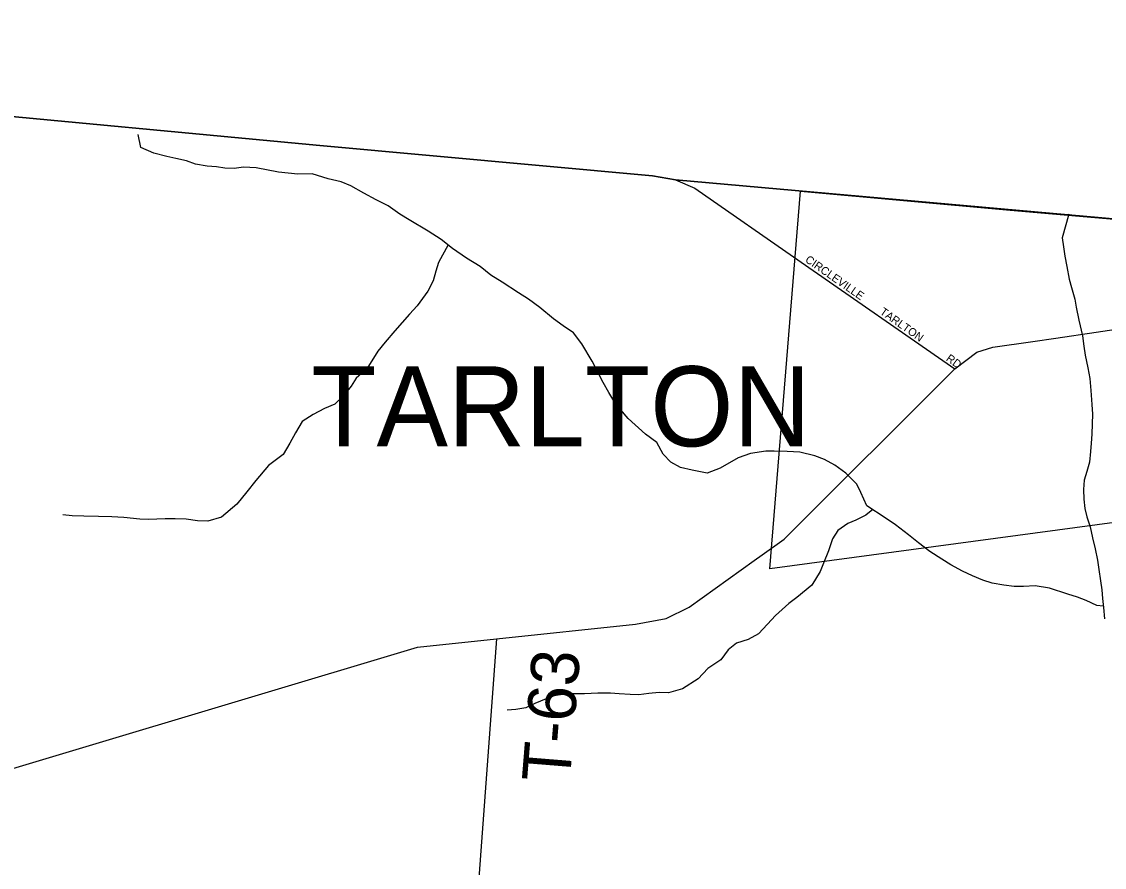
# Model space of a CAD drawing. Extents: x 1643459 to 2064572, y 425441 to 780708.
# Drawn here: x 1882681 to 1889444, y 563347 to 568630 of the extents above; entities that cross this region are included whole.
import ezdxf

# ---------------------------------------------------------------- set-up
doc = ezdxf.new("R2010")
doc.units = 0
for name, color, linetype in [('GM_P_County_Alignment', 7, 'Continuous'), ('GM_X_Airport_Class_2', 7, 'Continuous'), ('GM_X_Airport_Class_3', 7, 'Continuous'), ('GM_X_City_Street', 7, 'Continuous'), ('GM_X_Interstate_Route', 7, 'Continuous'), ('GM_X_Major_River', 7, 'Continuous'), ('GM_X_Major_River_Text', 7, 'Continuous'), ('GM_X_Minor_Lake', 7, 'Continuous'), ('GM_X_Minor_River', 7, 'Continuous'), ('GM_X_Rail_Line_Text', 7, 'Continuous'), ('GM_X_Unincorporated_Text', 7, 'Continuous'), ('GM_X_US_Route', 7, 'Continuous'), ('RD_X_Text', 7, 'Continuous')]:
    doc.layers.add(name, color=color, linetype=linetype)

msp = doc.modelspace()

# ---------------------------------------------------------------- linework, layer by layer
at = {"layer": 'GM_X_Airport_Class_2'}
msp.add_lwpolyline([(1887551.1, 567127), (1888510.4, 566460.9)], dxfattribs=at)
at = {"layer": 'GM_X_City_Street'}
msp.add_lwpolyline([(1882154.5, 568081.2), (1884542.9, 567855.7), (1886621.2, 567667.4), (1886764.4, 567642.7), (1889964.6, 567356.1), (1890755.4, 567285.4), (1890980.4, 567266.9), (1891742.1, 567200.1), (1891922.4, 567187.7), (1892470.6, 567139.7), (1892986.3, 567082.8), (1893573.6, 567034.9), (1894231.6, 566973.9), (1895481.4, 566879), (1898033.4, 566664.6)], dxfattribs=at)
at = {"layer": 'GM_X_Interstate_Route'}
msp.add_lwpolyline([(1898033.4, 566664.6), (1895481.4, 566879), (1894231.6, 566973.9), (1893573.6, 567034.9), (1892986.3, 567082.8), (1892470.6, 567139.7), (1891922.4, 567187.7), (1891742.1, 567200.1), (1890980.4, 567266.9), (1890755.4, 567285.4), (1889964.6, 567356.1), (1886764.4, 567642.7), (1886621.2, 567667.4), (1884542.9, 567855.7), (1882154.5, 568081.2)], dxfattribs=at)
at = {"layer": 'GM_X_Major_River_Text'}
msp.add_lwpolyline([(1885647.9, 564774.5), (1885471.5, 562408.4), (1885486.9, 562364.1), (1885534.6, 562337.4), (1887047.7, 562224.9), (1887083.6, 562216.4), (1887106.6, 562135.9), (1887034.8, 561011), (1887034.8, 561009.6)], dxfattribs=at)
at = {"layer": 'GM_X_Minor_Lake'}
for points in [[(1875334.6, 568629.9), (1876334.1, 568559.1), (1877076.4, 568500.6), (1882154.5, 568081.2), (1884543, 567855.7), (1886621.2, 567667.4), (1886699.5, 567653.9)], [(1886699.5, 567653.9), (1886764.4, 567642.7), (1886886.1, 567588.8), (1887551.1, 567127)]]:
    msp.add_lwpolyline(points, dxfattribs=at)
at = {"layer": 'GM_X_Minor_River'}
msp.add_lwpolyline([(1882154.5, 568081.2), (1884542.9, 567855.7), (1886621.2, 567667.4), (1886764.4, 567642.7), (1889964.6, 567356.1), (1890755.4, 567285.4), (1890980.4, 567266.9), (1891742.1, 567200.1), (1891922.4, 567187.7), (1892470.6, 567139.7), (1892986.3, 567082.8), (1893573.6, 567034.9), (1894231.6, 566973.9), (1895481.4, 566879), (1898033.4, 566664.6)], dxfattribs=at)
at = {"layer": 'GM_X_Rail_Line_Text'}
msp.add_lwpolyline([(1887546.7, 567570.8), (1888855.6, 567451.9), (1890490.7, 567310.9), (1891895.8, 567187.9), (1891866.5, 565831), (1890866.8, 565696.3), (1890807.6, 565676.8), (1887353.6, 565212)], close=True, dxfattribs=at)
at = {"layer": 'GM_X_Unincorporated_Text'}
msp.add_lwpolyline([(1889222.1, 567427.8), (1889180.7, 567278.5), (1889188.7, 567222.3), (1889196.6, 567164.1), (1889208.6, 567099.8), (1889224.6, 567021.5), (1889238.6, 566969.2), (1889258.6, 566896.8), (1889268.6, 566846.6), (1889284.6, 566764.3), (1889306.6, 566667.8), (1889316.6, 566603.6), (1889324.6, 566547.3), (1889340.5, 566467), (1889352.5, 566400.7), (1889360.4, 566326.4), (1889366.3, 566238.1), (1889370.2, 566177.9), (1889368.1, 566117.8), (1889365.9, 566053.6), (1889361.7, 565997.5), (1889357.6, 565945.3), (1889351.4, 565879.2), (1889335.1, 565819.1), (1889318.8, 565765.1), (1889314.7, 565706.9), (1889316.6, 565646.8), (1889322.5, 565588.5), (1889334.5, 565536.3), (1889354.6, 565474), (1889370.6, 565405.7), (1889386.6, 565337.3), (1889400.6, 565267), (1889408.5, 565206.8), (1889420.5, 565136.5), (1889428.5, 565080.3), (1889432.4, 565026.1), (1889438.3, 564969.9), (1889444.2, 564899.7)], dxfattribs=at)
at = {"layer": 'GM_X_US_Route'}
for points in [[(1889437.3, 564979.2), (1889398, 564982.2), (1889331.4, 565014.8), (1889276.9, 565035.2), (1889216.3, 565053.8), (1889101.3, 565090.7), (1889012.4, 565105.4), (1888939.7, 565101.9), (1888881.1, 565102.3), (1888816.5, 565110.8), (1888743.9, 565123.4), (1888685.3, 565141.9), (1888620.7, 565168.4), (1888558.2, 565196.9), (1888485.6, 565237.6), (1888429.1, 565272.1), (1888354.5, 565320.8), (1888283.9, 565373.4), (1888221.4, 565424), (1888138.7, 565486.8), (1888074.2, 565531.4), (1887961.2, 565606.5), (1887923, 565689), (1887898.9, 565741.3), (1887828.3, 565810), (1887759.8, 565858.7), (1887695.2, 565895.2), (1887634.7, 565917.7), (1887541.8, 565940.5), (1887463, 565945.1), (1887382.3, 565947.7), (1887329.8, 565948), (1887234.8, 565932.7), (1887156, 565905.2), (1887044.7, 565839.8), (1886963.9, 565810.3), (1886869, 565829), (1886796.3, 565845.6), (1886735.8, 565878.2), (1886687.4, 565928.7), (1886649.2, 566001.1), (1886578.6, 566053.8), (1886469.8, 566150.9), (1886421.4, 566207.4), (1886381.1, 566261.8), (1886348.9, 566314.2), (1886312.7, 566376.7), (1886286.5, 566427), (1886244.3, 566509.6), (1886179.9, 566618.3), (1886127.5, 566686.9), (1886063, 566729.5), (1886002.5, 566774.1), (1885917.8, 566844.9), (1885847.2, 566895.6), (1885784.7, 566936.1), (1885681.8, 567003.1), (1885611.2, 567045.7), (1885544.7, 567100.4), (1885460, 567153.1), (1885373.3, 567213.9), (1885300.7, 567268.6), (1885220, 567321.4), (1885101, 567392.4), (1885042.5, 567426.9), (1884969.9, 567479.6), (1884895.2, 567516.3), (1884818.5, 567559), (1884737.9, 567603.7), (1884677.3, 567630.2), (1884596.6, 567648.8), (1884495.6, 567679.7), (1884406.8, 567676.3), (1884285.6, 567689.2), (1884146.3, 567716.3), (1884067.5, 567720.9), (1884008.9, 567713.3), (1883950.4, 567715.7), (1883897.9, 567722.1), (1883839.3, 567726.5), (1883766.6, 567739.1), (1883710.1, 567759.6), (1883643.5, 567774.1), (1883589, 567788.5), (1883506.2, 567809.2), (1883425.5, 567843.9), (1883410, 567924.8)], [(1885344.5, 567235.6), (1885284.2, 567126.3), (1885267.9, 567072.3), (1885251.6, 567010.2), (1885219.2, 566946.3), (1885152.3, 566854.5), (1885103.7, 566802.7), (1885012.6, 566699), (1884951.9, 566627.3), (1884905.3, 566571.4), (1884838.4, 566461.6), (1884771.6, 566403.9), (1884739.2, 566352), (1884690.6, 566292.2), (1884638, 566240.4), (1884573.3, 566212.8), (1884502.5, 566175.2), (1884433.8, 566131.6), (1884391.2, 566061.7), (1884356.7, 565997.7), (1884314.1, 565925.8), (1884223.1, 565858.3), (1884144.1, 565764.6), (1884087.4, 565692.8), (1884024.6, 565615), (1883929.6, 565535.5), (1883844.7, 565510), (1883780, 565512.5), (1883709.4, 565523), (1883640.7, 565523.5), (1883578.1, 565524), (1883473, 565520.7), (1883420.5, 565523.1), (1883319.6, 565531.9), (1883244.8, 565536.4), (1883162, 565539), (1883069.1, 565541.7), (1882996.4, 565542.2), (1882937.8, 565548.7)], [(1887997.5, 565582.4), (1887955, 565546.3), (1887892.3, 565516.7), (1887841.8, 565495), (1887779.1, 565451.3), (1887746.7, 565399.4), (1887720.3, 565323.4), (1887689.8, 565247.4), (1887669.5, 565195.4), (1887616.8, 565109.5), (1887523.7, 565032), (1887473.1, 564996.2), (1887390.2, 564920.6), (1887339.5, 564866.8), (1887282.9, 564807), (1887218.2, 564771.4), (1887145.4, 564747.9), (1887094.8, 564706.1), (1887048.2, 564644.3), (1886967.3, 564588.7), (1886906.6, 564524.9), (1886809.5, 564461.5), (1886722.6, 564438), (1886664, 564438.5), (1886599.4, 564432.9), (1886536.8, 564425.3), (1886482.2, 564427.7), (1886413.6, 564432.2), (1886359, 564434.7), (1886280.3, 564435.2), (1886197.4, 564431.8), (1886124.7, 564430.3), (1886060.1, 564426.8), (1886007.6, 564419.2), (1885957, 564399.5), (1885886.3, 564369.9), (1885829.6, 564344.2), (1885767, 564332.7), (1885714.5, 564329)]]:
    msp.add_lwpolyline(points, dxfattribs=at)
at = {"layer": 'RD_X_Text'}
for points in [[(1889392.5, 566691.1), (1889560.3, 566716.3), (1889645.4, 566725.9)], [(1887306.4, 565298.7), (1887444.5, 565397.2), (1888510.4, 566460.9), (1888646.9, 566565.6), (1888748.4, 566597.6), (1888998.2, 566632), (1889139.9, 566653.2)], [(1889139.9, 566653.2), (1889392.5, 566691.1)], [(1853657.5, 538646.9), (1857824, 545139), (1858024.6, 545446.5), (1859783.8, 548105.1), (1860677.2, 549070.2), (1862259.5, 550763.3), (1863222.8, 551834.8), (1863365.3, 551990.7), (1867521.9, 555002.8), (1870936.5, 557440), (1872281.9, 558357.7), (1876520.6, 561110.6), (1878743.2, 562632), (1878992.9, 562780.9), (1879491.3, 563043.6), (1881881.5, 563742.7), (1885154.4, 564722.2), (1885647.9, 564774.5), (1886515.6, 564866.4), (1886707.8, 564902.4), (1886849.8, 564972.7), (1887257.5, 565263.8), (1887306.4, 565298.7)]]:
    msp.add_lwpolyline(points, dxfattribs=at)

# ---------------------------------------------------------------- texts
at = {"layer": 'GM_P_County_Alignment'}
msp.add_text('TARLTON', height=500, rotation=0.00001, dxfattribs=at).set_placement((1884489.7, 565977.4))
at = {"layer": 'GM_X_Airport_Class_3'}
for s, rotation, p in [('CIRCLEVILLE', 325.06066, (1887570.7, 567133)), ('TARLTON', 324.82013, (1888037.2, 566807.4)), ('RD', 323.74111, (1888450.9, 566516.8))]:
    msp.add_text(s, height=50, rotation=rotation, dxfattribs=at).set_placement(p)
at = {"layer": 'GM_X_Major_River'}
msp.add_text('T-63', height=300, rotation=85.38345, dxfattribs=at).set_placement((1886104.4, 563871.4))

doc.saveas('drawing.dxf')
